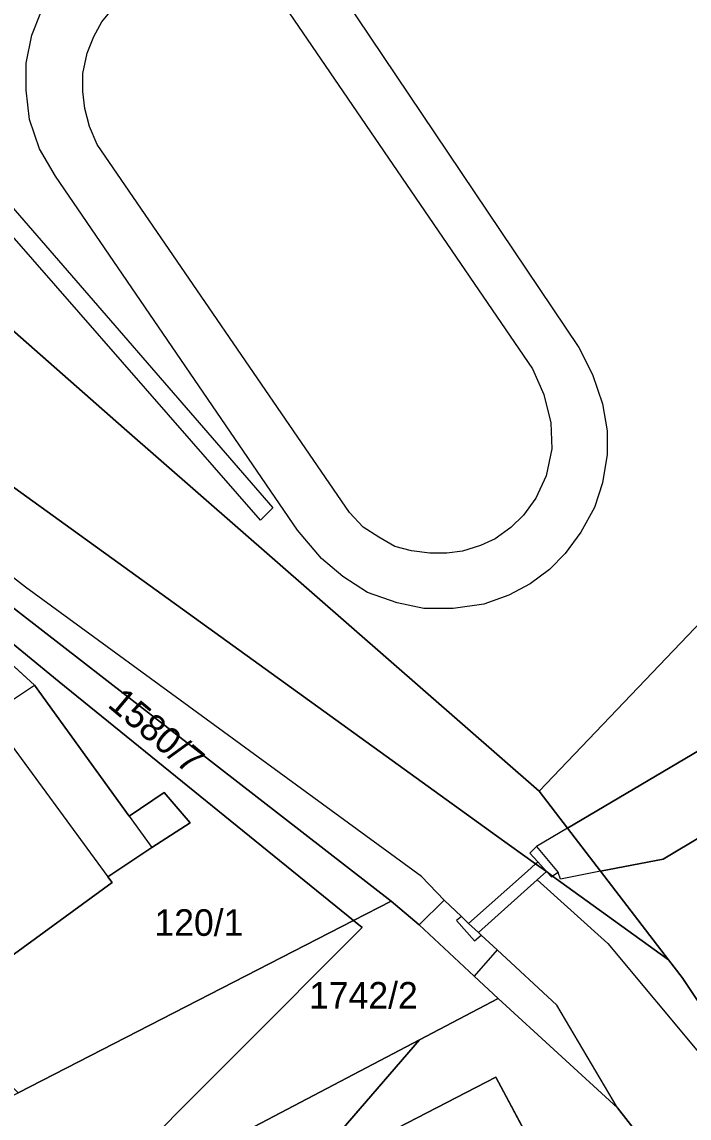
# Model space of a CAD drawing. Extents: x -263943 to -261149, y -1236934 to -1230686.
# Drawn here: x -262595.1 to -262544.9, y -1235975.9 to -1235893.4 of the extents above; entities that cross this region are included whole.
import ezdxf

# ---------------------------------------------------------------- set-up
doc = ezdxf.new("R2010")
doc.units = 0
for name, color, linetype in [('body_kn', 7, 'Continuous'), ('kladpar_druhypozemkov', 7, 'Continuous'), ('kladpar_hranice', 7, 'Continuous'), ('kladpar_parcelnecisla', 7, 'Continuous'), ('kladpar_plochy', 7, 'Continuous'), ('zappar_hrandruhpozemk', 7, 'Continuous')]:
    doc.layers.add(name, color=color, linetype=linetype)

msp = doc.modelspace()

# ---------------------------------------------------------------- linework, layer by layer
at = {"layer": 'body_kn'}
for p, q in [((-262594.32, -1235894.42), (-262594.32, -1235894.42)), ((-262589.65, -1235894.52), (-262589.65, -1235894.52)), ((-262590.16, -1235895.79), (-262590.16, -1235895.79)), ((-262594.75, -1235896.54), (-262594.75, -1235896.54)), ((-262590.5, -1235897.32), (-262590.5, -1235897.32)), ((-262594.75, -1235898.58), (-262594.75, -1235898.58)), ((-262590.5, -1235898.67), (-262590.5, -1235898.67)), ((-262590.33, -1235899.94), (-262590.33, -1235899.94)), ((-262594.5, -1235900.78), (-262594.5, -1235900.78)), ((-262590, -1235901.3), (-262590, -1235901.3)), ((-262593.74, -1235902.99), (-262593.74, -1235902.99)), ((-262589.4, -1235902.66), (-262589.4, -1235902.66)), ((-262592.55, -1235905.03), (-262592.55, -1235905.03)), ((-262553.14, -1235917.94), (-262553.14, -1235917.94)), ((-262556.63, -1235919.54), (-262556.63, -1235919.54)), ((-262552.12, -1235919.98), (-262552.12, -1235919.98)), ((-262555.78, -1235921.49), (-262555.78, -1235921.49)), ((-262551.36, -1235922.19), (-262551.36, -1235922.19)), ((-262587.39, -1235924.04), (-262587.39, -1235924.04)), ((-262555.27, -1235923.62), (-262555.27, -1235923.62)), ((-262551.02, -1235924.22), (-262551.02, -1235924.22)), ((-262555.19, -1235925.57), (-262555.19, -1235925.57)), ((-262551.03, -1235926), (-262551.03, -1235926)), ((-262555.62, -1235927.6), (-262555.62, -1235927.6)), ((-262551.37, -1235928.12), (-262551.37, -1235928.12)), ((-262556.38, -1235929.29), (-262556.38, -1235929.29)), ((-262576.18, -1235930), (-262576.18, -1235930)), ((-262570.41, -1235930.36), (-262570.41, -1235930.36)), ((-262557.32, -1235930.56), (-262557.32, -1235930.56)), ((-262551.97, -1235929.98), (-262551.97, -1235929.98)), ((-262577.12, -1235930.93), (-262577.12, -1235930.93)), ((-262569.39, -1235931.46), (-262569.39, -1235931.46)), ((-262558.26, -1235931.49), (-262558.26, -1235931.49)), ((-262574.32, -1235931.7), (-262574.32, -1235931.7)), ((-262568.2, -1235932.23), (-262568.2, -1235932.23)), ((-262559.45, -1235932.34), (-262559.45, -1235932.34)), ((-262552.99, -1235931.85), (-262552.99, -1235931.85)), ((-262567.01, -1235932.91), (-262567.01, -1235932.91)), ((-262560.55, -1235932.84), (-262560.55, -1235932.84)), ((-262572.53, -1235933.83), (-262572.53, -1235933.83)), ((-262565.74, -1235933.25), (-262565.74, -1235933.25)), ((-262564.38, -1235933.43), (-262564.38, -1235933.43)), ((-262563.1, -1235933.43), (-262563.1, -1235933.43)), ((-262561.91, -1235933.26), (-262561.91, -1235933.26)), ((-262554.18, -1235933.46), (-262554.18, -1235933.46)), ((-262555.37, -1235934.64), (-262555.37, -1235934.64)), ((-262570.92, -1235935.19), (-262570.92, -1235935.19)), ((-262594.8, -1235935.97), (-262594.8, -1235935.97)), ((-262569.05, -1235936.38), (-262569.05, -1235936.38)), ((-262556.82, -1235935.74), (-262556.82, -1235935.74)), ((-262566.84, -1235937.15), (-262566.84, -1235937.15)), ((-262560.3, -1235937.25), (-262560.3, -1235937.25)), ((-262558.43, -1235936.58), (-262558.43, -1235936.58)), ((-262564.81, -1235937.58), (-262564.81, -1235937.58)), ((-262562.6, -1235937.59), (-262562.6, -1235937.59)), ((-262594.13, -1235943.35), (-262594.13, -1235943.35)), ((-262592.26, -1235943.1), (-262592.26, -1235943.1)), ((-262571.9, -1235945.64), (-262571.9, -1235945.64)), ((-262556.15, -1235951.34), (-262556.15, -1235951.34)), ((-262584.36, -1235951.44), (-262584.36, -1235951.44)), ((-262587, -1235953.21), (-262587, -1235953.21)), ((-262587, -1235953.21), (-262587, -1235953.21)), ((-262582.41, -1235953.73), (-262582.41, -1235953.73)), ((-262582.41, -1235953.73), (-262582.41, -1235953.73)), ((-262554.01, -1235954.13), (-262554.01, -1235954.13)), ((-262554.01, -1235954.13), (-262554.01, -1235954.13)), ((-262559.35, -1235954.69), (-262559.35, -1235954.69)), ((-262585.3, -1235955.59), (-262585.3, -1235955.59)), ((-262556.84, -1235956), (-262556.84, -1235956)), ((-262556.33, -1235955.5), (-262556.33, -1235955.5)), ((-262556.33, -1235955.5), (-262556.33, -1235955.5)), ((-262556.41, -1235956.81), (-262556.41, -1235956.81)), ((-262556.41, -1235956.81), (-262556.41, -1235956.81)), ((-262556.24, -1235956.66), (-262556.24, -1235956.66)), ((-262546.81, -1235956.45), (-262546.81, -1235956.45)), ((-262588.62, -1235957.78), (-262588.62, -1235957.78)), ((-262565, -1235957.76), (-262565, -1235957.76)), ((-262557.02, -1235957.35), (-262557.02, -1235957.35)), ((-262555.59, -1235957.38), (-262555.59, -1235957.38)), ((-262555.59, -1235957.38), (-262555.59, -1235957.38)), ((-262555.22, -1235957.79), (-262555.22, -1235957.79)), ((-262555.13, -1235957.73), (-262555.13, -1235957.73)), ((-262554.71, -1235957.45), (-262554.71, -1235957.45)), ((-262554.71, -1235957.45), (-262554.71, -1235957.45)), ((-262551.51, -1235957.37), (-262551.51, -1235957.37)), ((-262551.51, -1235957.37), (-262551.51, -1235957.37)), ((-262588.28, -1235958.21), (-262588.28, -1235958.21)), ((-262556.29, -1235958.01), (-262556.29, -1235958.01)), ((-262556.29, -1235958.01), (-262556.29, -1235958.01)), ((-262554.54, -1235957.96), (-262554.54, -1235957.96)), ((-262563.3, -1235959.55), (-262563.3, -1235959.55)), ((-262563.3, -1235959.55), (-262563.3, -1235959.55)), ((-262567.29, -1235959.62), (-262567.29, -1235959.62)), ((-262567.29, -1235959.62), (-262567.29, -1235959.62)), ((-262570.11, -1235961.07), (-262570.11, -1235961.07)), ((-262570.11, -1235961.07), (-262570.11, -1235961.07)), ((-262562.37, -1235961.08), (-262562.37, -1235961.08)), ((-262561.99, -1235960.78), (-262561.99, -1235960.78)), ((-262569.45, -1235961.6), (-262569.45, -1235961.6)), ((-262565.17, -1235961.41), (-262565.17, -1235961.41)), ((-262565.17, -1235961.41), (-262565.17, -1235961.41)), ((-262561.45, -1235961.29), (-262561.45, -1235961.29)), ((-262561.45, -1235961.29), (-262561.45, -1235961.29)), ((-262560.71, -1235961.98), (-262560.71, -1235961.98)), ((-262561.01, -1235962.61), (-262561.01, -1235962.61)), ((-262560.5, -1235962.18), (-262560.5, -1235962.18)), ((-262550.98, -1235962.8), (-262550.98, -1235962.8)), ((-262559.31, -1235963.29), (-262559.31, -1235963.29)), ((-262546.39, -1235964.03), (-262546.39, -1235964.03)), ((-262546.39, -1235964.03), (-262546.39, -1235964.03)), ((-262561.02, -1235965.27), (-262561.02, -1235965.27)), ((-262545.37, -1235965.36), (-262545.37, -1235965.36)), ((-262559.23, -1235966.94), (-262559.23, -1235966.94)), ((-262554.81, -1235967.46), (-262554.81, -1235967.46)), ((-262565.15, -1235970.05), (-262565.15, -1235970.05)), ((-262559.4, -1235972.87), (-262559.4, -1235972.87)), ((-262550.23, -1235975.18), (-262550.23, -1235975.18)), ((-262550.23, -1235975.18), (-262550.23, -1235975.18))]:
    msp.add_line(p, q, dxfattribs=at)
at = {"layer": 'kladpar_druhypozemkov'}
for p, q in [((-262588.45, -1235945.32), (-262588.45, -1235945.32)), ((-262582.21, -1235960.28), (-262582.21, -1235960.28)), ((-262568.79, -1235965.51), (-262568.79, -1235965.51))]:
    msp.add_line(p, q, dxfattribs=at)
at = {"layer": 'kladpar_hranice'}
msp.add_line((-262567.29, -1235959.62), (-262570.11, -1235961.07), dxfattribs=at)
for points in [[(-262515.86, -1235823.92), (-262489.14, -1235866.73), (-262496.55, -1235888.16), (-262499.91, -1235892.57), (-262521.02, -1235914.55), (-262556.15, -1235951.34), (-262587.39, -1235924.04), (-262613.78, -1235900.81), (-262600.26, -1235890.16), (-262596.01, -1235886.87), (-262605.67, -1235871.49), (-262620.33, -1235848.64)], [(-262383.35, -1235835.88), (-262432.26, -1235850.87), (-262471.14, -1235874.39), (-262479.81, -1235885.76), (-262487.28, -1235895.25), (-262488.64, -1235893.44), (-262490.28, -1235894.59), (-262497.06, -1235905.43), (-262532.6, -1235941.48), (-262554.01, -1235954.13), (-262556.15, -1235951.34), (-262521.02, -1235914.55), (-262499.91, -1235892.57), (-262496.55, -1235888.16), (-262489.14, -1235866.73), (-262481.15, -1235879.42)], [(-262650.11, -1235881.35), (-262636.85, -1235873.86), (-262633.21, -1235879.47), (-262631.93, -1235878.88), (-262628.97, -1235883.38), (-262627.27, -1235884.15), (-262614.02, -1235885.12), (-262602.47, -1235887.11), (-262600.26, -1235890.16), (-262613.78, -1235900.81), (-262587.39, -1235924.04), (-262556.15, -1235951.34), (-262554.01, -1235954.13), (-262551.51, -1235957.37), (-262546.39, -1235964.03)], [(-262546.39, -1235964.03), (-262555.13, -1235957.73), (-262555.59, -1235957.38), (-262556.41, -1235956.81), (-262559.35, -1235954.69), (-262571.9, -1235945.64), (-262602.93, -1235923.26), (-262608.64, -1235918.18), (-262644.88, -1235885.86), (-262650.11, -1235881.35)], [(-262650.11, -1235881.35), (-262644.88, -1235885.86), (-262608.64, -1235918.18), (-262602.93, -1235923.26), (-262571.9, -1235945.64), (-262559.35, -1235954.69), (-262556.41, -1235956.81), (-262555.59, -1235957.38), (-262555.13, -1235957.73), (-262546.39, -1235964.03)], [(-262487.28, -1235895.25), (-262481.52, -1235902.92), (-262475.84, -1235910.49), (-262477.36, -1235911.77), (-262491.5, -1235920.89), (-262528.36, -1235948.45), (-262534.15, -1235960.13), (-262532.72, -1235968.36), (-262542.14, -1235965.03), (-262539.67, -1235958.34), (-262534.82, -1235949.28), (-262546.81, -1235956.45), (-262551.51, -1235957.37), (-262554.01, -1235954.13), (-262532.6, -1235941.48), (-262497.06, -1235905.43), (-262490.28, -1235894.59), (-262488.64, -1235893.44), (-262487.28, -1235895.25)], [(-262567.29, -1235959.62), (-262603.61, -1235931.45), (-262606.98, -1235928.84), (-262613.31, -1235923.77), (-262615.27, -1235922.2), (-262618.3, -1235919.77), (-262621.45, -1235917.25), (-262624.84, -1235914.53), (-262626.12, -1235913.5)], [(-262615.43, -1235924.86), (-262613.31, -1235923.77), (-262606.98, -1235928.84), (-262603.61, -1235931.45), (-262567.29, -1235959.62)], [(-262570.11, -1235961.07), (-262592.26, -1235943.1), (-262610, -1235928.56), (-262610.76, -1235929.4), (-262611.28, -1235928.9), (-262615.43, -1235924.86)], [(-262613.33, -1235942.2), (-262619.44, -1235936.67), (-262611.28, -1235928.9), (-262610.76, -1235929.4), (-262610, -1235928.56), (-262592.26, -1235943.1), (-262570.11, -1235961.07), (-262595.35, -1235974.06), (-262620.13, -1235949.3)], [(-262587, -1235953.21), (-262594.13, -1235943.35), (-262602.7, -1235935.53), (-262608.48, -1235939.58), (-262606.1, -1235943.32), (-262614.01, -1235948.9), (-262600.78, -1235967.33), (-262588.28, -1235958.21), (-262588.62, -1235957.78), (-262585.3, -1235955.59), (-262582.41, -1235953.73), (-262584.36, -1235951.44), (-262587, -1235953.21)], [(-262582.41, -1235953.73), (-262585.3, -1235955.59), (-262588.62, -1235957.78), (-262588.28, -1235958.21), (-262600.78, -1235967.33), (-262614.01, -1235948.9), (-262606.1, -1235943.32), (-262608.48, -1235939.58), (-262602.7, -1235935.53), (-262594.13, -1235943.35), (-262587, -1235953.21), (-262584.36, -1235951.44), (-262582.41, -1235953.73)], [(-262542.76, -1235969.28), (-262545.37, -1235965.36), (-262546.39, -1235964.03), (-262551.51, -1235957.37), (-262546.81, -1235956.45), (-262534.82, -1235949.28)], [(-262565.17, -1235961.41), (-262561.02, -1235965.27), (-262559.23, -1235966.94), (-262565.15, -1235970.05), (-262587.56, -1235981.84), (-262591.95, -1235984.15), (-262588.6, -1235980.8), (-262569.45, -1235961.6), (-262570.11, -1235961.07), (-262567.29, -1235959.62), (-262565.17, -1235961.41)], [(-262537.84, -1235980.27), (-262543.27, -1235984.11), (-262550.23, -1235975.18), (-262559.23, -1235966.94), (-262561.02, -1235965.27), (-262565.17, -1235961.41), (-262567.29, -1235959.62)], [(-262591.95, -1235984.15), (-262606.74, -1235991.66), (-262611.33, -1235986.39), (-262613.53, -1235983.41), (-262601.07, -1235977), (-262595.35, -1235974.06), (-262570.11, -1235961.07), (-262569.45, -1235961.6), (-262588.6, -1235980.8), (-262591.95, -1235984.15)], [(-262546.39, -1235964.03), (-262545.37, -1235965.36), (-262542.76, -1235969.28)], [(-262454.23, -1236090.06), (-262452.27, -1236092.3), (-262432.56, -1236114.81), (-262419.82, -1236129.36), (-262434.89, -1236127.22), (-262450.45, -1236112.95), (-262479.63, -1236085.6), (-262520.39, -1236046.71), (-262575.9, -1235992.33), (-262577.42, -1235984.27), (-262565.15, -1235970.05), (-262559.23, -1235966.94), (-262550.23, -1235975.18), (-262543.27, -1235984.11), (-262541.02, -1235986.91), (-262506.13, -1236030.26), (-262500.06, -1236037.34), (-262486.53, -1236053.13)], [(-262434.89, -1236127.22), (-262444.34, -1236126.9), (-262456.72, -1236115.4), (-262483.62, -1236089.75), (-262513.59, -1236060.86), (-262534.35, -1236043.6), (-262563.54, -1236018.94), (-262585.67, -1235997.22), (-262587.29, -1235991.2), (-262588.22, -1235986.45), (-262587.45, -1235982.38), (-262587.23, -1235982.17), (-262587.56, -1235981.84), (-262565.15, -1235970.05), (-262577.42, -1235984.27), (-262575.9, -1235992.33), (-262520.39, -1236046.71), (-262479.63, -1236085.6), (-262450.45, -1236112.95), (-262434.89, -1236127.22)], [(-262571.98, -1235979.37), (-262559.4, -1235972.87), (-262554.57, -1235981.87), (-262567.4, -1235988.45), (-262571.98, -1235979.37)], [(-262567.4, -1235988.45), (-262554.57, -1235981.87), (-262559.4, -1235972.87), (-262571.98, -1235979.37), (-262567.4, -1235988.45)]]:
    msp.add_lwpolyline(points, dxfattribs=at)
at = {"layer": 'kladpar_plochy'}
for p, q in [((-262610, -1235928.56), (-262592.26, -1235943.1)), ((-262594.13, -1235943.35), (-262602.7, -1235935.53)), ((-262587, -1235953.21), (-262594.13, -1235943.35)), ((-262592.26, -1235943.1), (-262570.11, -1235961.07)), ((-262584.36, -1235951.44), (-262587, -1235953.21)), ((-262582.41, -1235953.73), (-262584.36, -1235951.44)), ((-262585.3, -1235955.59), (-262582.41, -1235953.73)), ((-262588.62, -1235957.78), (-262585.3, -1235955.59)), ((-262588.28, -1235958.21), (-262588.62, -1235957.78)), ((-262600.78, -1235967.33), (-262588.28, -1235958.21)), ((-262570.11, -1235961.07), (-262595.35, -1235974.06)), ((-262565.15, -1235970.05), (-262559.23, -1235966.94)), ((-262559.23, -1235966.94), (-262550.23, -1235975.18)), ((-262577.42, -1235984.27), (-262565.15, -1235970.05)), ((-262559.4, -1235972.87), (-262571.98, -1235979.37)), ((-262554.57, -1235981.87), (-262559.4, -1235972.87)), ((-262550.23, -1235975.18), (-262543.27, -1235984.11))]:
    msp.add_line(p, q, dxfattribs=at)
for points in [[(-262515.86, -1235823.92), (-262489.14, -1235866.73), (-262496.55, -1235888.16), (-262499.91, -1235892.57), (-262521.02, -1235914.55), (-262556.15, -1235951.34), (-262587.39, -1235924.04), (-262613.78, -1235900.81), (-262600.26, -1235890.16), (-262596.01, -1235886.87), (-262605.67, -1235871.49), (-262620.33, -1235848.64)], [(-262688.21, -1235847.33), (-262680.83, -1235855.76), (-262672.35, -1235864.86), (-262668.36, -1235868.18), (-262651.65, -1235882.22), (-262650.11, -1235881.35), (-262644.88, -1235885.86), (-262608.64, -1235918.18), (-262602.93, -1235923.26), (-262571.9, -1235945.64), (-262559.35, -1235954.69), (-262556.41, -1235956.81), (-262555.59, -1235957.38), (-262555.13, -1235957.73), (-262546.39, -1235964.03), (-262545.37, -1235965.36), (-262542.76, -1235969.28)], [(-262432.26, -1235850.87), (-262471.14, -1235874.39), (-262479.81, -1235885.76), (-262487.28, -1235895.25), (-262488.64, -1235893.44), (-262490.28, -1235894.59), (-262497.06, -1235905.43), (-262532.6, -1235941.48), (-262554.01, -1235954.13), (-262556.15, -1235951.34), (-262521.02, -1235914.55), (-262499.91, -1235892.57), (-262496.55, -1235888.16), (-262489.14, -1235866.73), (-262481.15, -1235879.42), (-262471.34, -1235872.3), (-262464.32, -1235867.21), (-262458.14, -1235862.12), (-262450.19, -1235859.48), (-262437.16, -1235850.57)], [(-262543.27, -1235984.11), (-262550.23, -1235975.18), (-262559.23, -1235966.94), (-262561.02, -1235965.27), (-262565.17, -1235961.41), (-262567.29, -1235959.62), (-262603.61, -1235931.45)], [(-262542.76, -1235969.28), (-262545.37, -1235965.36), (-262546.39, -1235964.03), (-262551.51, -1235957.37), (-262546.81, -1235956.45), (-262534.82, -1235949.28)]]:
    msp.add_lwpolyline(points, dxfattribs=at)
for points in [[(-262650.11, -1235881.35), (-262636.85, -1235873.86), (-262633.21, -1235879.47), (-262631.93, -1235878.88), (-262628.97, -1235883.38), (-262627.27, -1235884.15), (-262614.02, -1235885.12), (-262602.47, -1235887.11), (-262600.26, -1235890.16), (-262613.78, -1235900.81), (-262587.39, -1235924.04), (-262556.15, -1235951.34), (-262554.01, -1235954.13), (-262551.51, -1235957.37), (-262546.39, -1235964.03), (-262555.13, -1235957.73), (-262555.59, -1235957.38), (-262556.41, -1235956.81), (-262559.35, -1235954.69), (-262571.9, -1235945.64), (-262602.93, -1235923.26), (-262608.64, -1235918.18), (-262644.88, -1235885.86)], [(-262487.28, -1235895.25), (-262481.52, -1235902.92), (-262475.84, -1235910.49), (-262477.36, -1235911.77), (-262491.5, -1235920.89), (-262528.36, -1235948.45), (-262534.15, -1235960.13), (-262532.72, -1235968.36), (-262542.14, -1235965.03), (-262539.67, -1235958.34), (-262534.82, -1235949.28), (-262546.81, -1235956.45), (-262551.51, -1235957.37), (-262554.01, -1235954.13), (-262532.6, -1235941.48), (-262497.06, -1235905.43), (-262490.28, -1235894.59), (-262488.64, -1235893.44)], [(-262570.11, -1235961.07), (-262592.26, -1235943.1), (-262610, -1235928.56), (-262610.76, -1235929.4), (-262611.28, -1235928.9), (-262615.43, -1235924.86), (-262613.31, -1235923.77), (-262606.98, -1235928.84), (-262603.61, -1235931.45), (-262567.29, -1235959.62)], [(-262582.41, -1235953.73), (-262585.3, -1235955.59), (-262588.62, -1235957.78), (-262588.28, -1235958.21), (-262600.78, -1235967.33), (-262614.01, -1235948.9), (-262606.1, -1235943.32), (-262608.48, -1235939.58), (-262602.7, -1235935.53), (-262594.13, -1235943.35), (-262587, -1235953.21), (-262584.36, -1235951.44)], [(-262565.17, -1235961.41), (-262561.02, -1235965.27), (-262559.23, -1235966.94), (-262565.15, -1235970.05), (-262587.56, -1235981.84), (-262591.95, -1235984.15), (-262588.6, -1235980.8), (-262569.45, -1235961.6), (-262570.11, -1235961.07), (-262567.29, -1235959.62)], [(-262591.95, -1235984.15), (-262606.74, -1235991.66), (-262611.33, -1235986.39), (-262613.53, -1235983.41), (-262601.07, -1235977), (-262595.35, -1235974.06), (-262570.11, -1235961.07), (-262569.45, -1235961.6), (-262588.6, -1235980.8)], [(-262434.89, -1236127.22), (-262444.34, -1236126.9), (-262456.72, -1236115.4), (-262483.62, -1236089.75), (-262513.59, -1236060.86), (-262534.35, -1236043.6), (-262563.54, -1236018.94), (-262585.67, -1235997.22), (-262587.29, -1235991.2), (-262588.22, -1235986.45), (-262587.45, -1235982.38), (-262587.23, -1235982.17), (-262587.56, -1235981.84), (-262565.15, -1235970.05), (-262577.42, -1235984.27), (-262575.9, -1235992.33), (-262520.39, -1236046.71), (-262479.63, -1236085.6), (-262450.45, -1236112.95)], [(-262571.98, -1235979.37), (-262559.4, -1235972.87), (-262554.57, -1235981.87), (-262567.4, -1235988.45)]]:
    msp.add_lwpolyline(points, close=True, dxfattribs=at)
at = {"layer": 'zappar_hrandruhpozemk'}
for p, q in [((-262571.54, -1235890.58), (-262553.14, -1235917.94)), ((-262600.11, -1235902.46), (-262576.18, -1235930)), ((-262570.41, -1235930.36), (-262589.4, -1235902.66)), ((-262574.32, -1235931.7), (-262592.55, -1235905.03)), ((-262565, -1235957.76), (-262594.8, -1235935.97)), ((-262597.53, -1235945.63), (-262594.13, -1235943.35)), ((-262597.53, -1235945.63), (-262588.62, -1235957.78)), ((-262587, -1235953.21), (-262585.3, -1235955.59)), ((-262554.01, -1235954.13), (-262556.33, -1235955.5)), ((-262556.84, -1235956), (-262556.33, -1235955.5)), ((-262556.33, -1235955.5), (-262554.71, -1235957.45)), ((-262563.3, -1235959.55), (-262565, -1235957.76)), ((-262555.59, -1235957.38), (-262555.22, -1235957.79)), ((-262555.22, -1235957.79), (-262555.13, -1235957.73)), ((-262554.71, -1235957.45), (-262555.13, -1235957.73)), ((-262554.54, -1235957.96), (-262554.71, -1235957.45)), ((-262551.51, -1235957.37), (-262554.54, -1235957.96)), ((-262556.29, -1235958.01), (-262550.98, -1235962.8)), ((-262563.3, -1235959.55), (-262565.17, -1235961.41)), ((-262561.99, -1235960.78), (-262563.3, -1235959.55)), ((-262561.99, -1235960.78), (-262562.37, -1235961.08)), ((-262562.37, -1235961.08), (-262561.01, -1235962.61)), ((-262561.01, -1235962.61), (-262560.5, -1235962.18)), ((-262550.98, -1235962.8), (-262543.78, -1235971.45)), ((-262559.31, -1235963.29), (-262561.02, -1235965.27)), ((-262554.81, -1235967.46), (-262559.31, -1235963.29)), ((-262550.23, -1235975.18), (-262554.81, -1235967.46))]:
    msp.add_line(p, q, dxfattribs=at)
for points in [[(-262592.55, -1235905.03), (-262593.74, -1235902.99), (-262594.5, -1235900.78), (-262594.75, -1235898.58), (-262594.75, -1235896.54), (-262594.32, -1235894.42), (-262593.64, -1235892.73), (-262592.7, -1235891.03), (-262591.51, -1235889.6), (-262590.06, -1235888.16), (-262588.45, -1235887.14), (-262586.83, -1235886.47), (-262585.22, -1235885.97), (-262583.52, -1235885.8), (-262581.9, -1235885.81), (-262580.46, -1235885.98), (-262579.44, -1235886.15)], [(-262589.4, -1235902.66), (-262590, -1235901.3), (-262590.33, -1235899.94), (-262590.5, -1235898.67), (-262590.5, -1235897.32), (-262590.16, -1235895.79), (-262589.65, -1235894.52), (-262589.05, -1235893.42), (-262588.2, -1235892.4), (-262587.26, -1235891.56), (-262586.24, -1235890.88), (-262585.05, -1235890.21), (-262583.69, -1235889.87), (-262582.42, -1235889.71), (-262581.14, -1235889.71), (-262579.7, -1235889.97), (-262578.51, -1235890.31), (-262577.15, -1235891.08), (-262575.28, -1235892.27)], [(-262575.28, -1235892.27), (-262556.63, -1235919.54), (-262555.78, -1235921.49), (-262555.27, -1235923.62), (-262555.19, -1235925.57), (-262555.62, -1235927.6), (-262556.38, -1235929.29), (-262557.32, -1235930.56), (-262558.26, -1235931.49), (-262559.45, -1235932.34), (-262560.55, -1235932.84), (-262561.91, -1235933.26), (-262563.1, -1235933.43), (-262564.38, -1235933.43), (-262565.74, -1235933.25), (-262567.01, -1235932.91), (-262568.2, -1235932.23), (-262569.39, -1235931.46), (-262570.41, -1235930.36)], [(-262576.18, -1235930), (-262577.12, -1235930.93), (-262601.21, -1235903.39), (-262600.11, -1235902.46)], [(-262594.8, -1235935.97), (-262620.18, -1235916.23), (-262625.98, -1235911.64)], [(-262553.14, -1235917.94), (-262552.12, -1235919.98), (-262551.36, -1235922.19), (-262551.02, -1235924.22), (-262551.03, -1235926), (-262551.37, -1235928.12), (-262551.97, -1235929.98), (-262552.99, -1235931.85), (-262554.18, -1235933.46), (-262555.37, -1235934.64), (-262556.82, -1235935.74), (-262558.43, -1235936.58), (-262560.3, -1235937.25), (-262562.6, -1235937.59), (-262564.81, -1235937.58), (-262566.84, -1235937.15), (-262569.05, -1235936.38), (-262570.92, -1235935.19), (-262572.53, -1235933.83), (-262574.32, -1235931.7)], [(-262555.59, -1235957.38), (-262556.24, -1235956.66), (-262556.84, -1235956)], [(-262561.45, -1235961.29), (-262557.02, -1235957.35), (-262556.41, -1235956.81)], [(-262556.41, -1235956.81), (-262556.24, -1235956.66), (-262555.59, -1235957.38)], [(-262555.59, -1235957.38), (-262556.29, -1235958.01), (-262560.71, -1235961.98)], [(-262559.31, -1235963.29), (-262560.5, -1235962.18), (-262560.71, -1235961.98), (-262561.45, -1235961.29), (-262561.99, -1235960.78)]]:
    msp.add_lwpolyline(points, dxfattribs=at)

# ---------------------------------------------------------------- texts
at = {"layer": 'kladpar_parcelnecisla'}
msp.add_text('1580/7', height=2, rotation=320, dxfattribs=at).set_placement((-262588.709, -1235944.936))
for s, p in [('120/1', (-262585.098, -1235962.23)), ('1742/2', (-262573.457, -1235967.71))]:
    msp.add_text(s, height=2, dxfattribs=at).set_placement(p)

doc.saveas('drawing.dxf')
